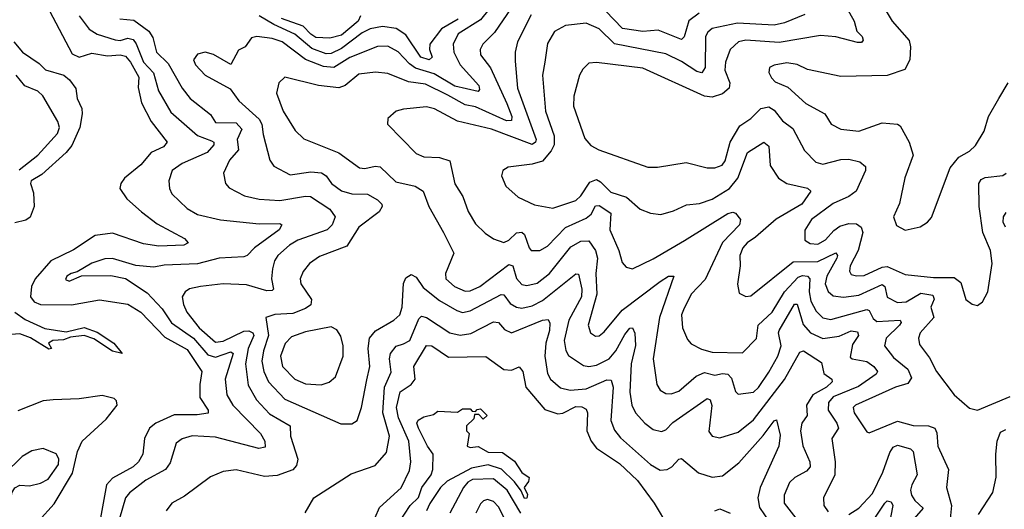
# Model space of a CAD drawing. Extents: x 1443846 to 1577407, y 839182 to 927291.
# Tile 425 of 535: x 1513654 to 1517480, y 913121 to 915020. Entities that reach past the tile are written whole.
import ezdxf

# ---------------------------------------------------------------- set-up
doc = ezdxf.new("R2010")
doc.units = 0

msp = doc.modelspace()

# ---------------------------------------------------------------- linework, layer by layer
at = {"layer": '0CON20XD'}
for points in [[(1516823.4, 915145), (1516896.7, 915015), (1516906.3, 914976.3), (1516926.8, 914955), (1516931.1, 914941.1), (1516925, 914931.5), (1516908.6, 914931.4), (1516825, 914953.4), (1516765, 914958.6), (1516605, 914932.3), (1516475, 914940.9), (1516447.1, 914935), (1516414.8, 914905.2), (1516396.6, 914855), (1516393.6, 914825), (1516413.1, 914775), (1516410.6, 914755), (1516385, 914732.1), (1516345, 914720), (1516315, 914723.6), (1516075, 914831.7), (1515895.5, 914854.5), (1515865, 914851.9), (1515841.6, 914828.4), (1515829.6, 914805), (1515806.8, 914723.2), (1515805.3, 914685), (1515849.8, 914559.8), (1515872.6, 914532.6), (1515904, 914515), (1516095, 914448.2), (1516132, 914448), (1516243.6, 914466.4), (1516325, 914445.4), (1516355, 914445.4), (1516383.6, 914456.4), (1516395, 914472.2), (1516414.8, 914545), (1516452, 914608), (1516495, 914636.6), (1516533.9, 914676.1), (1516565, 914681.8), (1516585, 914668.8), (1516617.6, 914627.6), (1516657.6, 914597.6), (1516703.4, 914513.4), (1516747.3, 914467.3), (1516775, 914460.3), (1516845, 914478.3), (1516875, 914479.3), (1516918.9, 914468.9), (1516940.6, 914450.6), (1516940.4, 914435), (1516904, 914355), (1516875.8, 914334.2), (1516815, 914307.2), (1516730.4, 914245), (1516704.1, 914204.1), (1516704.4, 914164.4), (1516725, 914151.9), (1516755, 914149.5), (1516785, 914165.9), (1516817.4, 914202.6), (1516841.2, 914218.8), (1516875, 914229.3), (1516905, 914228.6), (1516923.7, 914215), (1516930.2, 914195), (1516911.6, 914125), (1516880.4, 914065), (1516877.8, 914045), (1516885, 914032.3), (1516905, 914026.2), (1516935, 914027.9), (1517005, 914060.3), (1517025, 914063.2), (1517095, 914031.6), (1517205, 914020.2), (1517285, 914020), (1517310.3, 914000.3), (1517330, 913935), (1517355, 913916), (1517375, 913912), (1517394.3, 913925.7), (1517415.4, 913964.6), (1517432.3, 914075), (1517425.4, 914125), (1517395.8, 914195), (1517381.9, 914295), (1517381.1, 914385), (1517390.2, 914399.8), (1517405, 914408.4), (1517473.8, 914416.2), (1517486.7, 914425)], [(1516961.2, 915155), (1517043.5, 915015), (1517109.8, 914939.7), (1517114.7, 914915), (1517112.2, 914865), (1517093.1, 914826.9), (1517025, 914803.8), (1516845, 914799.5), (1516715, 914827.7), (1516675, 914846.9), (1516635, 914853.2), (1516585.4, 914844.6), (1516567.5, 914835), (1516564.5, 914815), (1516574.5, 914795), (1516589.5, 914779.5), (1516638.4, 914758.4), (1516708.9, 914695), (1516782.9, 914655), (1516807.5, 914615), (1516845, 914595.5), (1516915, 914587.9), (1517005, 914620.4), (1517064.5, 914614.5), (1517075, 914608.6), (1517110, 914545), (1517125.8, 914495), (1517093.6, 914406.4), (1517072.4, 914307.6), (1517049.2, 914255), (1517061.3, 914221.3), (1517095, 914204.3), (1517153, 914217), (1517181.2, 914235), (1517196.6, 914253.4), (1517269.4, 914445), (1517303.3, 914486.7), (1517345, 914510), (1517367.4, 914532.6), (1517401.7, 914588.3), (1517418.2, 914645), (1517458.2, 914715), (1517495, 914775.8)], [(1515515, 915108.4), (1515445, 915020.2), (1515358.3, 914965), (1515338, 914925), (1515341.4, 914895), (1515366.1, 914845), (1515438, 914765), (1515440.6, 914749.4), (1515435, 914741.3), (1515345, 914762.8), (1515265, 914809.8), (1515192.4, 914832.4), (1515169, 914849), (1515125, 914896.1), (1515085, 914917.8), (1515045, 914916.1), (1514936.5, 914873.5), (1514875, 914834.4), (1514835, 914838.2), (1514765, 914865.5), (1514674.6, 914935), (1514635, 914947.3), (1514575.3, 914954.7), (1514555, 914950), (1514530.6, 914915), (1514505, 914902.5), (1514475, 914846.7), (1514407.5, 914885), (1514375, 914893.8), (1514345, 914887.1), (1514329.6, 914865), (1514337.7, 914845), (1514374.6, 914805), (1514472.3, 914752.3), (1514505.6, 914705), (1514585, 914634.1), (1514595.2, 914615), (1514600, 914575), (1514626.5, 914475), (1514642, 914452), (1514705, 914418.2), (1514785, 914429.6), (1514826.6, 914426.6), (1514844.7, 914415), (1514865.3, 914385), (1514905, 914356.7), (1514945, 914344.8), (1515005, 914342.8), (1515045, 914321.1), (1515061.8, 914305), (1515062.7, 914295), (1515051.5, 914275), (1514971.8, 914215), (1514925, 914141.1), (1514818.7, 914101.3), (1514779.6, 914075), (1514755, 914042.9), (1514744.6, 914015), (1514746.8, 913995), (1514788.2, 913935), (1514785.9, 913914.1), (1514765, 913899.5), (1514715, 913880.4), (1514645, 913876.8), (1514610, 913865), (1514620.8, 913795), (1514601.2, 913735), (1514595.5, 913695), (1514602.8, 913655), (1514620.4, 913615), (1514685, 913547.9), (1514902, 913452), (1514945, 913452.5), (1514965.6, 913465), (1514981.8, 913515), (1515003.1, 913623.1), (1515014.8, 913675), (1515007.7, 913745), (1515012.8, 913785), (1515036.9, 913813.1), (1515108.2, 913855), (1515130.6, 913875), (1515140, 913905), (1515145, 913996.7), (1515155, 914018.8), (1515175, 914032), (1515195, 914021.4), (1515221.7, 913981.7), (1515285, 913930.6), (1515352, 913892), (1515375.2, 913884.8), (1515405, 913891.3), (1515525, 913954.7), (1515535, 913953.2), (1515559.3, 913919.3), (1515585, 913905.2), (1515605, 913900.9), (1515645, 913910.4), (1515685, 913931.3), (1515815, 914034.4), (1515825, 914032.5), (1515838.6, 913975), (1515837.1, 913945), (1515788.2, 913855), (1515770, 913775), (1515776.7, 913736.7), (1515787, 913717), (1515845, 913678.4), (1515865, 913674.8), (1515895, 913680), (1515945, 913704.4), (1515970.6, 913735), (1516005, 913799.3), (1516025, 913822.9), (1516035.3, 913825.3), (1516044.7, 913804.7), (1516046.2, 913756.2), (1516030.2, 913685), (1516025.2, 913575), (1516032.3, 913525), (1516046.7, 913495), (1516082.7, 913455), (1516115, 913430.8), (1516147.6, 913422.4), (1516165, 913428.9), (1516192, 913458), (1516325, 913550.5), (1516336.9, 913545), (1516342.9, 913522.9), (1516332.1, 913422.1), (1516345, 913404.4), (1516375, 913398.2), (1516445, 913420.3), (1516505, 913467.4), (1516625.9, 913624.1), (1516685, 913730.8), (1516700, 913735), (1516769.8, 913689.8), (1516778, 913648), (1516810, 913625), (1516811.1, 913615), (1516789.2, 913595), (1516735.2, 913565), (1516711.6, 913525), (1516713.3, 913485), (1516692.5, 913455), (1516687.5, 913425), (1516697.2, 913367.2), (1516724.7, 913305), (1516725.3, 913285), (1516711.6, 913268.4), (1516665.7, 913244.3), (1516645, 913224.4), (1516624.7, 913175), (1516624.7, 913145), (1516750.9, 912980.9)], [(1513770.2, 915055), (1513857.9, 914887.9), (1513885, 914875.3), (1513935, 914890.8), (1513995, 914880.6), (1514045, 914883.7), (1514065, 914878.6), (1514085, 914855.6), (1514117.6, 914797.6), (1514115, 914756.7), (1514128.1, 914698.1), (1514165.2, 914625.2), (1514227.3, 914545), (1514212.7, 914527.2), (1514164.6, 914505), (1514125, 914456.7), (1514061.1, 914405), (1514046.7, 914385), (1514043.5, 914365), (1514070.9, 914325), (1514127.1, 914275), (1514188.8, 914228.8), (1514295, 914171.4), (1514308.8, 914155), (1514292.5, 914145), (1514195, 914141.2), (1514135, 914151), (1514015, 914192.1), (1513946.9, 914183.1), (1513862.9, 914127.1), (1513775, 914085.1), (1513714.1, 914015), (1513700, 913985), (1513696.4, 913945), (1513710.6, 913925), (1513734.9, 913914.9), (1513856.2, 913913.8), (1513965, 913933.2), (1514075, 913916), (1514125, 913885.7), (1514218.8, 913788.8), (1514305, 913740.7), (1514362.3, 913655), (1514353.7, 913605), (1514354.2, 913555), (1514386.2, 913505), (1514387, 913493), (1514343.2, 913486.8), (1514255, 913487.2), (1514182.8, 913455), (1514158.3, 913435), (1514138.8, 913395), (1514132.7, 913335), (1514115.9, 913305), (1514094.6, 913285), (1514015, 913241.7), (1513992.2, 913215), (1513952.2, 913002.2)], [(1515564.2, 915065), (1515499.5, 914970.5), (1515453.9, 914925), (1515442.7, 914905), (1515445, 914884.4), (1515483.3, 914833.3), (1515546.7, 914695), (1515566.2, 914645), (1515565, 914629.4), (1515545, 914628.6), (1515425, 914682.2), (1515385, 914689.8), (1515317.1, 914727.1), (1515230.5, 914770.5), (1515165, 914779.8), (1515085, 914811.8), (1515036.7, 914816.7), (1514971.3, 914808.7), (1514918.2, 914765), (1514894.3, 914755.7), (1514815, 914765.3), (1514685, 914797.1), (1514660.5, 914775), (1514652.1, 914735), (1514677.7, 914665), (1514725, 914591.1), (1514758.1, 914558.1), (1514894.2, 914504.2), (1514975, 914446.1), (1514995, 914442.8), (1515035, 914451.6), (1515055, 914449.7), (1515115, 914390.7), (1515191.2, 914375), (1515221.4, 914355), (1515243.3, 914295), (1515300.3, 914195), (1515341.6, 914115), (1515308.2, 914035), (1515310, 914015), (1515343.2, 913985), (1515385, 913966.6), (1515405, 913968.5), (1515442.3, 913985), (1515555, 914070), (1515570.3, 914065), (1515585, 914016.7), (1515605, 913992.8), (1515625, 913988.8), (1515665, 913998.7), (1515713, 914035), (1515795, 914138.6), (1515835, 914161.3), (1515865, 914162.3), (1515891.7, 914125), (1515899.4, 914095), (1515893, 914035), (1515896.3, 913955), (1515863.1, 913835), (1515871.5, 913805), (1515892, 913792), (1515905, 913793.8), (1515925, 913809.6), (1515995, 913893.5), (1516142.1, 914005), (1516175, 914025.7), (1516195.7, 914025), (1516140.4, 913865), (1516114.8, 913705), (1516129.6, 913605), (1516143, 913583), (1516165, 913569.6), (1516185, 913568.5), (1516215, 913578.9), (1516282.7, 913637.3), (1516315, 913651.5), (1516355, 913640.8), (1516385, 913647.4), (1516405.9, 913645), (1516419.6, 913629.6), (1516435, 913577.1), (1516445, 913567.1), (1516505, 913574.6), (1516525, 913593.2), (1516565, 913652.5), (1516599.4, 913715), (1516613.2, 913755), (1516602.6, 913805), (1516605.5, 913814.5), (1516665, 913917.1), (1516675, 913916.7), (1516698.3, 913838.3), (1516727.2, 913805), (1516775, 913783), (1516837.6, 913792.4), (1516885, 913813), (1516909.1, 913809.1), (1516913.3, 913795), (1516889.9, 913760.1), (1516881.2, 913711.2), (1516888.8, 913705), (1516945, 913694.2), (1516973.2, 913675), (1516986.6, 913655), (1516981.3, 913645), (1516912.7, 913597.3), (1516815, 913556.6), (1516796, 913535), (1516795.6, 913505), (1516829.1, 913455), (1516835.2, 913435), (1516809.7, 913395), (1516823.1, 913305), (1516821.1, 913255), (1516777.1, 913165), (1516777.9, 913135), (1516795, 913110.4)], [(1516294, 915046), (1516253.6, 915016.4), (1516236.4, 914953.6), (1516225, 914943.9), (1516135, 914979.8), (1516075.6, 914974.4), (1515995.9, 914985.9), (1515930.5, 915055)], [(1513886, 915035), (1513923.6, 914983.6), (1513955, 914963.9), (1514025, 914941.7), (1514045, 914940), (1514075, 914948.1), (1514095, 914943.2), (1514106.8, 914926.8), (1514134.8, 914855), (1514174.1, 914814.1), (1514193.4, 914745), (1514242, 914662), (1514345, 914571.6), (1514399.1, 914550.9), (1514408.7, 914545), (1514408.1, 914535), (1514382.4, 914505), (1514285, 914462.4), (1514246.9, 914435), (1514234.3, 914395), (1514236.7, 914365), (1514245.6, 914345), (1514305, 914287.3), (1514345, 914264.7), (1514435, 914243.8), (1514585, 914228.4), (1514665, 914230), (1514672.5, 914225), (1514662.5, 914205), (1514566.7, 914135), (1514537.5, 914105), (1514525, 914100.6), (1514428.8, 914095), (1514345, 914073.7), (1514215, 914068.3), (1514175, 914060.2), (1514105, 914067.1), (1514015, 914093.6), (1513985, 914092.9), (1513935, 914075.4), (1513878, 914042), (1513853.8, 914035), (1513838, 914025), (1513832.5, 914012.5), (1513846.2, 914006.2), (1513895, 914026.7), (1514008, 914028), (1514065, 914016.7), (1514150.2, 913960.2), (1514208.2, 913898.2), (1514244.3, 913844.3), (1514329.8, 913785), (1514385, 913719.7), (1514415, 913710.4), (1514475, 913731.6), (1514483.9, 913725), (1514452.5, 913625), (1514459.4, 913565), (1514482.7, 913525), (1514589.3, 913415), (1514606.2, 913385), (1514607.8, 913362.2), (1514583.2, 913356.8), (1514415, 913400.7), (1514325, 913405.3), (1514285, 913394.5), (1514262.7, 913377.3), (1514238.6, 913301.4)], [(1514043.2, 915023.2), (1514098.3, 915018.3), (1514156.4, 914976.4), (1514171.7, 914951.7), (1514185.3, 914895), (1514231, 914851), (1514285.3, 914755), (1514316.1, 914715), (1514395, 914652.7), (1514415, 914621.3), (1514495, 914620.2), (1514517.3, 914595), (1514499, 914555), (1514504, 914515), (1514469.2, 914475), (1514445.5, 914425.5), (1514453.5, 914385), (1514468.5, 914368.5), (1514527.1, 914337.1), (1514585, 914323.8), (1514665, 914319.3), (1514765, 914335.7), (1514783.9, 914333.9), (1514858.9, 914285), (1514880, 914255), (1514868.7, 914225), (1514848.8, 914205), (1514735.5, 914165), (1514702.2, 914145), (1514657.8, 914105), (1514644.7, 914085), (1514636.6, 914053.4), (1514633.1, 914015), (1514640, 913975), (1514635, 913969.2), (1514615, 913968.7), (1514535, 913991.2), (1514445, 913995.3), (1514356.7, 913985), (1514314.2, 913975.7), (1514296.7, 913965), (1514285.4, 913945), (1514290.3, 913915), (1514304.2, 913885), (1514352.2, 913825), (1514415, 913769.5), (1514445, 913773.4), (1514525, 913811.7), (1514545, 913813.3), (1514560.7, 913805), (1514563.8, 913795), (1514542.2, 913745), (1514531.7, 913685), (1514542.1, 913602.1), (1514574.8, 913545), (1514625, 913491.2), (1514705.3, 913445), (1514705.9, 913405), (1514734.7, 913315), (1514729.3, 913290.7), (1514715.8, 913274.2), (1514655, 913251.2), (1514605, 913248.2), (1514495, 913273.8), (1514445, 913267.5), (1514395, 913246.5), (1514295, 913171.9), (1514245.8, 913145), (1514223.1, 913115)], [(1515357.5, 915022.6), (1515293.4, 914985), (1515248.1, 914925), (1515245.8, 914905), (1515256.7, 914875), (1515245, 914864.5), (1515212.4, 914875), (1515155, 914961.2), (1515116.6, 914986.6), (1515064.1, 914994.1), (1515016.2, 914985), (1514985, 914969), (1514905, 914908.9), (1514865, 914888.6), (1514845, 914888.5), (1514788.8, 914908.8), (1514723.8, 914963.8), (1514641.6, 915001.6), (1514585, 915035.8)], [(1514978.8, 915035), (1514968.8, 915015), (1514905, 914960.3), (1514858.9, 914948.9), (1514805, 914951.6), (1514785, 914963.9), (1514755.6, 914995.6), (1514672.1, 915025)], [(1516705, 915041), (1516625, 915008.4), (1516585, 914999.8), (1516442.6, 915007.4), (1516344.3, 914985.7), (1516327.4, 914972.6), (1516318.9, 914955), (1516317.8, 914835), (1516305, 914814.3), (1516285, 914819.6), (1516225, 914858.4), (1516165, 914887.6), (1515965, 914927), (1515905, 914985.3), (1515855, 915006.9), (1515775, 914998.4), (1515732.7, 914975), (1515705, 914928), (1515694.1, 914855), (1515685.3, 914805), (1515697.4, 914665), (1515730.3, 914570.3), (1515730.5, 914535), (1515719, 914511), (1515685, 914471.2), (1515645, 914459.6), (1515552.4, 914447.6), (1515531.2, 914435), (1515526, 914415), (1515542.9, 914375), (1515591.4, 914331.4), (1515655, 914302.2), (1515725, 914288.7), (1515815, 914319.3), (1515835, 914337.5), (1515869.9, 914390.1), (1515895, 914399.8), (1515911.2, 914391.2), (1515950.8, 914350.8), (1516012.1, 914332.1), (1516065.3, 914285.3), (1516105, 914269.5), (1516145, 914264.5), (1516195, 914278.2), (1516245, 914301.8), (1516295, 914307.5), (1516345, 914324.3), (1516412.4, 914365), (1516444.8, 914405), (1516481.4, 914505), (1516545, 914545.5), (1516565, 914530), (1516570, 914455), (1516602.5, 914405), (1516635, 914384.2), (1516715, 914366.7), (1516727.8, 914355), (1516692.9, 914305), (1516593.2, 914246.8), (1516513.2, 914176.8), (1516480, 914155), (1516463.3, 914135), (1516451.8, 914105), (1516453.2, 914065), (1516443.6, 913993.6), (1516449.4, 913959.4), (1516475, 913946.7), (1516495, 913948.8), (1516659.2, 914080.8), (1516755, 914082.1), (1516825.3, 914115.3), (1516831.3, 914105), (1516828.8, 914095), (1516789.8, 914025), (1516783, 913995), (1516795, 913966.2), (1516815, 913949.5), (1516855, 913943.7), (1516915, 913951.1), (1517005, 913993.2), (1517016, 913985), (1517025, 913943.2), (1517065, 913923.3), (1517098.2, 913925), (1517155, 913959.7), (1517201.8, 913951.8), (1517206.6, 913936.6), (1517194.5, 913904.5), (1517206.3, 913865), (1517153.1, 913805), (1517146.2, 913785), (1517149.8, 913759.8), (1517188.5, 913708.5), (1517216.2, 913655), (1517284.2, 913565), (1517345, 913512.5), (1517375, 913505.7), (1517502.1, 913557.9)], [(1515641.3, 915038.7), (1515588.2, 914935), (1515579.1, 914895), (1515579.1, 914859.1)], [(1513631.2, 914935), (1513664.6, 914895), (1513730.3, 914850.3), (1513755, 914826.2), (1513825.2, 914805.2), (1513847.7, 914787.7), (1513872.9, 914752.9), (1513878, 914715), (1513896.3, 914676.3), (1513897.3, 914655), (1513887.5, 914602.5), (1513857.3, 914532.7), (1513835, 914505.3), (1513740.7, 914419.3), (1513699.2, 914395), (1513696.3, 914385), (1513708.6, 914348.6), (1513711.2, 914295), (1513695, 914254.8), (1513677.6, 914242.4), (1513635, 914232.1)], [(1515579.1, 914859.1), (1515588.7, 914755), (1515660.7, 914555), (1515658.1, 914545), (1515645, 914535.7), (1515486.9, 914595), (1515355, 914626.2), (1515265.6, 914675), (1515235, 914682.4), (1515145, 914673.5), (1515116.7, 914665), (1515085, 914637.5), (1515083.8, 914615), (1515195, 914501.5), (1515225, 914488.8), (1515285, 914486), (1515325, 914472.2), (1515345, 914383.8), (1515375.4, 914335), (1515396.3, 914276.3), (1515425, 914228.9), (1515462.2, 914192.2), (1515495, 914170), (1515535, 914155.4), (1515555, 914165.3), (1515585, 914193.2), (1515605, 914195.6), (1515615, 914187.2), (1515633.1, 914135), (1515641.9, 914125), (1515675, 914125.4), (1515705, 914141.1), (1515775, 914213.8), (1515855, 914249.7), (1515874.2, 914265.8), (1515891.8, 914298.2), (1515905, 914299.1), (1515950.3, 914270.3), (1515947.5, 914205), (1515981.9, 914125), (1515995, 914078), (1516010.8, 914060.8), (1516035, 914053.8), (1516115, 914092.4), (1516236.9, 914163.1), (1516405, 914268.9), (1516425, 914273.7), (1516435, 914269.7), (1516454.3, 914245), (1516451.3, 914225), (1516384.6, 914155.4), (1516317.7, 914012.3), (1516262.8, 913955), (1516232.8, 913895), (1516225.8, 913875), (1516228.9, 913825), (1516249.2, 913779.2), (1516262.7, 913762.7), (1516302.6, 913742.6), (1516345, 913730.5), (1516462.7, 913727.3), (1516516.6, 913783.4), (1516523, 913835), (1516578.3, 913885), (1516625.9, 913965), (1516678.8, 914021.2), (1516695, 914027.8), (1516714.5, 914025), (1516724.5, 914014.5), (1516721.9, 913965), (1516728.2, 913928.2), (1516749, 913889), (1516775, 913863.8), (1516805, 913857.4), (1516945, 913896), (1516955, 913891.8), (1516970.4, 913860.4), (1516985, 913849.1), (1517074.6, 913854.6), (1517078.5, 913845), (1517071.8, 913835), (1517020.2, 913785), (1517014.7, 913755), (1517049.2, 913709.2), (1517105.3, 913665), (1517118.7, 913631.3), (1517105, 913609), (1517057.1, 913595), (1516901.2, 913525), (1516892.7, 913515), (1516895.9, 913495), (1516945, 913421.4), (1516955, 913416.7), (1517065, 913463), (1517125, 913445.2), (1517185, 913444), (1517209.4, 913435), (1517217.1, 913417.1), (1517220.9, 913365), (1517262.6, 913275), (1517254.6, 913204.6), (1517274.6, 913135), (1517265.8, 913045)], [(1513652, 914438), (1513724.7, 914495), (1513801.7, 914578.2), (1513808.4, 914601.6), (1513802.5, 914625), (1513743.8, 914725), (1513725, 914743), (1513674.4, 914764.4), (1513640.8, 914805)], [(1517484, 914215), (1517475.8, 914235), (1517475.9, 914255), (1517487.2, 914272.8)], [(1513635, 913886), (1513675, 913857), (1513752.5, 913822.5), (1513835, 913808.6), (1513905, 913826.1), (1513955, 913808.4), (1514020.7, 913765), (1514052.5, 913725), (1514014.7, 913734.7), (1513942.1, 913782.1), (1513905.4, 913795.4), (1513852.1, 913787.9), (1513825, 913777.8), (1513783.3, 913775), (1513766.7, 913765), (1513777.5, 913745), (1513768, 913742), (1513696.3, 913786.3), (1513655, 913801.4), (1513621.2, 913798.8)], [(1514763.4, 913106.6), (1514797.1, 913165), (1514941.7, 913258.3), (1515035, 913290), (1515078.8, 913341.2), (1515090.7, 913405), (1515064.5, 913495), (1515071, 913595), (1515097.7, 913652.3), (1515091.4, 913705), (1515094.8, 913725.2), (1515116.6, 913753.4), (1515145, 913762.2), (1515170.2, 913775), (1515205, 913859.5), (1515215, 913869.6), (1515235, 913865.2), (1515325, 913805.7), (1515365, 913796.8), (1515406.8, 913803.2), (1515495, 913848.6), (1515515, 913845.3), (1515538.2, 913818.2), (1515565, 913805.3), (1515685, 913854.7), (1515707.3, 913857.3), (1515713.5, 913843.5), (1515713.2, 913815), (1515699, 913765), (1515694.1, 913715), (1515705, 913648), (1515716.8, 913625), (1515755, 913591.3), (1515792.5, 913582.5), (1515855, 913588.1), (1515935, 913623.5), (1515952.1, 913622.1), (1515959.5, 913595), (1515950.4, 913465), (1515965, 913427.5), (1515988.3, 913398.3), (1516105, 913294), (1516142.4, 913272.4), (1516169.4, 913275), (1516187.8, 913285), (1516215, 913315.6), (1516225, 913318.1), (1516291.7, 913261.7), (1516345, 913244.7), (1516385, 913250), (1516448.7, 913301.3), (1516543.4, 913406.6), (1516585, 913464.4), (1516595, 913468.1), (1516608.7, 913408.7), (1516604.1, 913365.9), (1516530.8, 913205), (1516521.5, 913165), (1516528.1, 913128.1), (1516625.2, 912985.2)], [(1514825, 913604), (1514856.6, 913613.4), (1514881.2, 913635), (1514911, 913715), (1514911.2, 913755), (1514902.3, 913792.2), (1514886.4, 913816.4), (1514865, 913828), (1514765, 913809.1), (1514710.5, 913789.5), (1514685.5, 913764.5), (1514667.4, 913715), (1514675.3, 913675), (1514723.8, 913625), (1514765, 913607.1), (1514825, 913604)], [(1515035, 913088.8), (1515052.8, 913127.2), (1515135.8, 913204.2), (1515168.9, 913271.1), (1515173.5, 913305), (1515166.2, 913385), (1515126.5, 913475), (1515117.9, 913515), (1515133, 913577), (1515174.7, 913605.3), (1515190.4, 913625), (1515186, 913675), (1515235, 913755.9), (1515255, 913754.8), (1515320.8, 913710.8), (1515465, 913713.4), (1515535, 913663.2), (1515565, 913660.4), (1515595, 913673.1), (1515609.3, 913655), (1515621.2, 913595), (1515695, 913507.4), (1515745, 913491.2), (1515765, 913493.6), (1515815, 913518.9), (1515838.2, 913518.2), (1515855, 913508.9), (1515860.9, 913495), (1515857.2, 913425), (1515874.4, 913384.4), (1515895, 913357.3), (1515985, 913297.9), (1516055, 913232.2), (1516118.9, 913145), (1516175, 913050.8)], [(1513727.7, 913075), (1513787.8, 913142.2), (1513859.8, 913260.2), (1513878.9, 913345), (1513896.5, 913385), (1513990.2, 913469.8), (1514032.8, 913525), (1514031, 913541), (1514021.1, 913551.1), (1513975, 913562), (1513885, 913549.8), (1513784.3, 913545.7), (1513745, 913542), (1513647.6, 913502.4)], [(1515127.8, 913067.8), (1515170.7, 913135), (1515203.1, 913166.9), (1515217.2, 913205), (1515252.6, 913255), (1515260, 913275), (1515261.1, 913335), (1515238.6, 913365), (1515203.3, 913435), (1515197.5, 913455), (1515203, 913467), (1515225, 913480), (1515261.7, 913488.3), (1515278.3, 913501.7), (1515355, 913497.5), (1515375, 913510), (1515405, 913510), (1515411.7, 913501.7), (1515425, 913500), (1515431.7, 913508.3), (1515445, 913510), (1515470, 913485), (1515455, 913470), (1515438.3, 913488.3), (1515421.7, 913488.3), (1515418.3, 913471.7), (1515390, 913445), (1515390, 913425), (1515400, 913415), (1515393.3, 913365), (1515405, 913360), (1515435, 913364.3), (1515475, 913342.1), (1515530.6, 913340.6), (1515577.1, 913307.1), (1515605, 913264), (1515633.6, 913243.6), (1515631.2, 913228.8), (1515614.4, 913205), (1515627.8, 913177.8), (1515625, 913164), (1515615, 913162.7), (1515602.7, 913192.8), (1515576.8, 913226.8), (1515526.6, 913276.6), (1515475, 913293.4), (1515409.3, 913280.7), (1515315, 913229.8), (1515289.3, 913205), (1515247.5, 913142.5), (1515234.2, 913115)], [(1517379.9, 913100.1), (1517435, 913186), (1517448.6, 913245), (1517446.2, 913335), (1517451.5, 913385), (1517465, 913420.3), (1517485, 913429.8)], [(1516875, 913100.9), (1516915, 913125.4), (1516968.1, 913181.9), (1517007.8, 913265), (1517035, 913340.8), (1517048.1, 913361.9), (1517065, 913370), (1517115.2, 913355.2), (1517125.3, 913345), (1517141.2, 913255), (1517120, 913215), (1517115.6, 913195), (1517119.4, 913175), (1517132, 913155), (1517164.7, 913125), (1517120.6, 913075)], [(1513593.3, 913085), (1513620.6, 913155), (1513624.2, 913185), (1513635, 913203.3), (1513655, 913214), (1513691.9, 913211.9), (1513735, 913221.8), (1513765, 913237.8), (1513805.2, 913295), (1513806, 913316), (1513795.6, 913335.6), (1513745, 913356.5), (1513702, 913348), (1513663.3, 913325), (1513593.6, 913256.4), (1513535, 913239.6), (1513455, 913201.8), (1513403.4, 913166.6), (1513361.6, 913118.4)], [(1514238.6, 913301.4), (1514221.2, 913275), (1514145, 913233.1), (1514080.9, 913185), (1514064.8, 913165.2), (1514042.2, 913085)], [(1515601.2, 913105), (1515548.4, 913195), (1515495, 913238.5), (1515413.7, 913236.3), (1515395, 913226.1), (1515378.5, 913205), (1515325.7, 913105)], [(1515563.9, 913035), (1515515, 913129.6), (1515495, 913151.1), (1515471.2, 913158.8), (1515455.9, 913154.1), (1515445, 913142.2), (1515426, 913105)], [(1516971, 913079), (1517015, 913144), (1517025, 913152.9), (1517039.8, 913149.8), (1517046.9, 913135), (1517030.8, 913055)], [(1516355, 913114.5), (1516375, 913122.1), (1516415, 913105.3)]]:
    msp.add_lwpolyline(points, dxfattribs=at)

doc.saveas('drawing.dxf')
